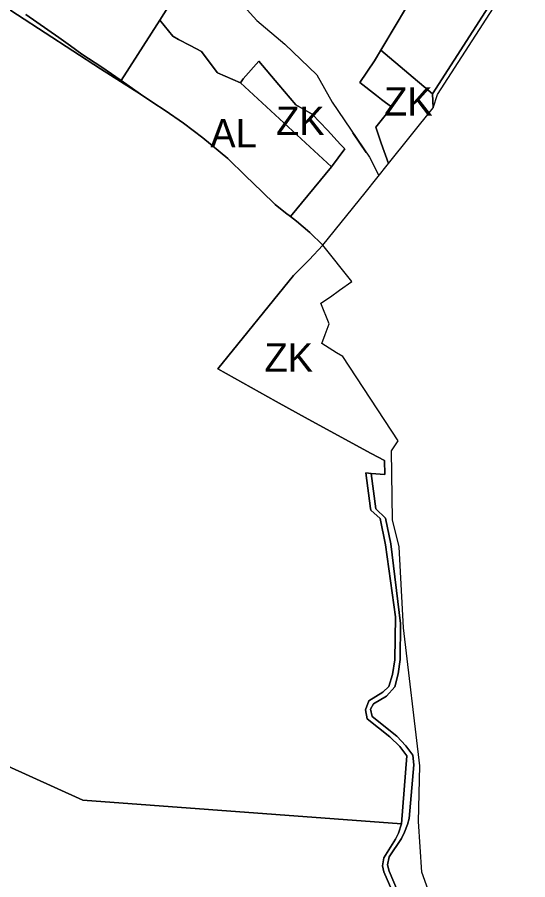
# Model space of a CAD drawing. Extents: x -555509 to -553005, y -1186756 to -1182560.
# Drawn here: x -553655.6 to -553403.9, y -1184464.3 to -1184039.1 of the extents above; entities that cross this region are included whole.
import ezdxf

# ---------------------------------------------------------------- set-up
doc = ezdxf.new("R2010")
doc.units = 0
for name, color, linetype in [('Level 26', 7, 'Continuous'), ('Level 31', 7, 'Continuous'), ('Level 59', 7, 'Continuous'), ('OBRYS_PLOCH', 7, 'Continuous'), ('stav_AL', 7, 'Continuous'), ('stav_AP', 7, 'Continuous'), ('stav_AT', 7, 'Continuous'), ('stav_LU', 7, 'Continuous'), ('stav_ZK', 7, 'Continuous')]:
    doc.layers.add(name, color=color, linetype=linetype)

msp = doc.modelspace()

# ---------------------------------------------------------------- linework, layer by layer
at = {"layer": 'Level 26'}
for p, q in [((-553406.47, -1184007.86), (-553450.78, -1184076.89)), ((-553448.46, -1184077.25), (-553403.9, -1184008.33)), ((-553635.01, -1184049), (-553651.3, -1184037.69)), ((-553629.34, -1184053.18), (-553635.01, -1184049)), ((-553623.65, -1184057.37), (-553629.34, -1184053.18)), ((-553613.84, -1184063.7), (-553623.65, -1184057.37)), ((-553604.27, -1184070.27), (-553613.84, -1184063.7)), ((-553594.78, -1184077.06), (-553604.27, -1184070.27)), ((-553450.78, -1184076.89), (-553450.55, -1184083.82)), ((-553450.55, -1184083.82), (-553448.46, -1184077.25)), ((-553481.08, -1184263.97), (-553483.67, -1184263.73)), ((-553483.67, -1184263.73), (-553481.39, -1184281.24)), ((-553478.81, -1184281.46), (-553481.08, -1184263.97)), ((-553481.39, -1184281.24), (-553481.27, -1184282.11)), ((-553481.27, -1184282.11), (-553476.61, -1184286.29)), ((-553474.02, -1184286.06), (-553478.81, -1184281.46)), ((-553471.33, -1184298.69), (-553474.02, -1184286.06)), ((-553466.62, -1184337.91), (-553471.33, -1184298.69)), ((-553466.78, -1184355.69), (-553466.62, -1184337.91)), ((-553467.85, -1184362.82), (-553466.78, -1184355.69)), ((-553469.45, -1184369.25), (-553467.85, -1184362.82)), ((-553472.44, -1184369.03), (-553475.26, -1184371.91)), ((-553473.59, -1184373.77), (-553469.45, -1184369.25)), ((-553479.88, -1184377.55), (-553473.59, -1184373.77)), ((-553481.34, -1184380.29), (-553479.88, -1184377.55)), ((-553483.93, -1184380.52), (-553483.02, -1184385.06)), ((-553480.62, -1184383.84), (-553481.34, -1184380.29)), ((-553468.4, -1184393.59), (-553480.62, -1184383.84)), ((-553483.02, -1184385.06), (-553471.89, -1184393.9)), ((-553463.96, -1184398.31), (-553468.4, -1184393.59)), ((-553460.53, -1184402.96), (-553463.96, -1184398.31)), ((-553460.01, -1184407.61), (-553460.53, -1184402.96)), ((-553462.37, -1184434.2), (-553460.01, -1184407.61)), ((-553463.22, -1184437.05), (-553462.37, -1184434.2)), ((-553466.21, -1184436.81), (-553467.64, -1184441.35)), ((-553464.67, -1184440.93), (-553463.22, -1184437.05)), ((-553472.14, -1184453.08), (-553466.06, -1184443.95)), ((-553467.64, -1184441.35), (-553469.03, -1184444.37)), ((-553466.06, -1184443.95), (-553464.67, -1184440.93)), ((-553469.03, -1184444.37), (-553474.91, -1184453.48)), ((-553474.91, -1184453.48), (-553475.57, -1184457.4)), ((-553472.99, -1184457.04), (-553472.14, -1184453.08)), ((-553475.57, -1184457.4), (-553474.83, -1184460.49)), ((-553474.83, -1184460.49), (-553470.88, -1184469.53)), ((-553472.26, -1184460.13), (-553472.99, -1184457.04)), ((-553468.09, -1184469.73), (-553472.26, -1184460.13))]:
    msp.add_line(p, q, dxfattribs=at)
for points in [[(-553812.95, -1183975.4), (-553810.12, -1183976.41), (-553758.78, -1183991.72), (-553706.5, -1184011.48), (-553669.19, -1184028.85), (-553614.46, -1184064.51), (-553594.78, -1184077.06)], [(-553476.61, -1184286.29), (-553474.07, -1184299.18), (-553469.17, -1184334.74), (-553469.37, -1184355.92), (-553470.63, -1184363.07), (-553472.44, -1184369.03)], [(-553475.26, -1184371.91), (-553482.31, -1184376.16), (-553483.93, -1184380.52)], [(-553471.89, -1184393.9), (-553466.95, -1184398.58), (-553463.52, -1184403.23), (-553466.21, -1184436.81)]]:
    msp.add_lwpolyline(points, dxfattribs=at)
at = {"layer": 'Level 31'}
for points in [[(-553619.1, -1183937.95), (-553602.57, -1183953.34), (-553597.49, -1183960.12), (-553588.31, -1183980.46), (-553578.28, -1183997.41), (-553569.24, -1184007.58), (-553551.87, -1184024.53), (-553537.46, -1184040.77), (-553523.62, -1184052.35), (-553507.8, -1184067.47), (-553500.32, -1184081.03), (-553481.95, -1184108.14), (-553477.31, -1184117.18)], [(-553483.5, -1184105.78), (-553490.18, -1184096)]]:
    msp.add_lwpolyline(points, dxfattribs=at)
at = {"layer": 'OBRYS_PLOCH'}
for p, q in [((-553406.47, -1184007.86), (-553450.78, -1184076.89)), ((-553450.78, -1184076.89), (-553406.47, -1184007.86)), ((-553448.46, -1184077.25), (-553403.9, -1184008.33)), ((-553580.1, -1184032.43), (-553585.19, -1184040.49)), ((-553585.19, -1184040.49), (-553580.1, -1184032.43)), ((-553479.41, -1184060.51), (-553463.69, -1184034.17)), ((-553463.69, -1184034.17), (-553476.3, -1184055.31)), ((-553635.01, -1184049), (-553651.3, -1184037.69)), ((-553651.3, -1184037.69), (-553635.01, -1184049)), ((-553604.27, -1184070.27), (-553585.19, -1184040.49)), ((-553585.19, -1184040.49), (-553604.27, -1184070.27)), ((-553585.19, -1184040.49), (-553578.84, -1184048.47)), ((-553578.84, -1184048.47), (-553585.19, -1184040.49)), ((-553578.84, -1184048.47), (-553576.02, -1184049.98)), ((-553576.02, -1184049.98), (-553578.84, -1184048.47)), ((-553629.34, -1184053.18), (-553635.01, -1184049)), ((-553635.01, -1184049), (-553629.34, -1184053.18)), ((-553576.02, -1184049.98), (-553570.37, -1184053)), ((-553570.37, -1184053), (-553576.02, -1184049.98)), ((-553623.65, -1184057.37), (-553629.34, -1184053.18)), ((-553629.34, -1184053.18), (-553623.65, -1184057.37)), ((-553570.37, -1184053), (-553564.72, -1184056.02)), ((-553564.72, -1184056.02), (-553570.37, -1184053)), ((-553564.72, -1184056.02), (-553556.93, -1184066.34)), ((-553556.93, -1184066.34), (-553564.72, -1184056.02)), ((-553476.3, -1184055.31), (-553450.78, -1184076.89)), ((-553613.84, -1184063.7), (-553623.65, -1184057.37)), ((-553623.65, -1184057.37), (-553613.84, -1184063.7)), ((-553536.44, -1184060.69), (-553544.14, -1184069.37)), ((-553544.14, -1184069.37), (-553536.44, -1184060.69)), ((-553526.53, -1184072.43), (-553536.44, -1184060.69)), ((-553536.44, -1184060.69), (-553526.53, -1184072.43)), ((-553486.7, -1184071.27), (-553479.41, -1184060.51)), ((-553604.27, -1184070.27), (-553613.84, -1184063.7)), ((-553613.84, -1184063.7), (-553604.27, -1184070.27)), ((-553556.93, -1184066.34), (-553556.8, -1184066.52)), ((-553556.8, -1184066.52), (-553556.93, -1184066.34)), ((-553556.8, -1184066.52), (-553545.55, -1184071.44)), ((-553545.55, -1184071.44), (-553556.8, -1184066.52)), ((-553544.14, -1184069.37), (-553545.55, -1184071.44)), ((-553545.55, -1184071.44), (-553544.14, -1184069.37)), ((-553594.78, -1184077.06), (-553604.27, -1184070.27)), ((-553604.27, -1184070.27), (-553594.78, -1184077.06)), ((-553545.55, -1184071.44), (-553500.71, -1184112.76)), ((-553500.71, -1184112.76), (-553545.55, -1184071.44)), ((-553518.27, -1184082.2), (-553526.53, -1184072.43)), ((-553526.53, -1184072.43), (-553518.27, -1184082.2)), ((-553478.38, -1184077.73), (-553486.7, -1184071.27)), ((-553476.01, -1184079.57), (-553478.38, -1184077.73)), ((-553450.78, -1184076.89), (-553450.55, -1184083.82)), ((-553450.55, -1184083.82), (-553448.46, -1184077.25)), ((-553510.11, -1184086.87), (-553518.27, -1184082.2)), ((-553518.27, -1184082.2), (-553510.11, -1184086.87)), ((-553470.95, -1184083.5), (-553476.01, -1184079.57)), ((-553502.66, -1184094.84), (-553510.11, -1184086.87)), ((-553510.11, -1184086.87), (-553502.66, -1184094.84)), ((-553478.85, -1184093.36), (-553470.95, -1184083.5)), ((-553496.19, -1184101.75), (-553502.66, -1184094.84)), ((-553502.66, -1184094.84), (-553496.19, -1184101.75)), ((-553476.08, -1184101.16), (-553478.85, -1184093.36)), ((-553494.14, -1184103.94), (-553496.19, -1184101.75)), ((-553496.19, -1184101.75), (-553494.14, -1184103.94)), ((-553472.51, -1184111.2), (-553476.08, -1184101.16)), ((-553500.71, -1184112.76), (-553494.14, -1184103.94)), ((-553494.14, -1184103.94), (-553500.71, -1184112.76)), ((-553484.09, -1184125.63), (-553472.51, -1184111.2)), ((-553500.71, -1184112.76), (-553520.93, -1184137.34)), ((-553520.93, -1184137.34), (-553500.71, -1184112.76)), ((-553504.87, -1184151.41), (-553484.09, -1184125.63)), ((-553520.93, -1184137.34), (-553517.9, -1184139.66)), ((-553517.9, -1184139.66), (-553520.93, -1184137.34)), ((-553517.9, -1184139.66), (-553511.28, -1184145.17)), ((-553511.28, -1184145.17), (-553517.9, -1184139.66)), ((-553511.28, -1184145.17), (-553504.87, -1184151.41)), ((-553504.87, -1184151.41), (-553511.28, -1184145.17)), ((-553481.08, -1184263.97), (-553483.67, -1184263.73)), ((-553483.67, -1184263.73), (-553481.39, -1184281.24)), ((-553481.39, -1184281.24), (-553483.67, -1184263.73)), ((-553483.67, -1184263.73), (-553481.08, -1184263.97)), ((-553481.08, -1184263.97), (-553478.81, -1184281.46)), ((-553478.81, -1184281.46), (-553481.08, -1184263.97)), ((-553481.39, -1184281.24), (-553481.27, -1184282.11)), ((-553481.27, -1184282.11), (-553481.39, -1184281.24)), ((-553481.27, -1184282.11), (-553476.61, -1184286.29)), ((-553476.61, -1184286.29), (-553481.27, -1184282.11)), ((-553478.81, -1184281.46), (-553474.02, -1184286.06)), ((-553474.02, -1184286.06), (-553478.81, -1184281.46)), ((-553474.02, -1184286.06), (-553471.33, -1184298.69)), ((-553471.33, -1184298.69), (-553474.02, -1184286.06)), ((-553471.33, -1184298.69), (-553466.62, -1184337.91)), ((-553466.62, -1184337.91), (-553471.33, -1184298.69)), ((-553466.62, -1184337.91), (-553466.78, -1184355.69)), ((-553466.78, -1184355.69), (-553466.62, -1184337.91)), ((-553466.78, -1184355.69), (-553467.85, -1184362.82)), ((-553467.85, -1184362.82), (-553466.78, -1184355.69)), ((-553467.85, -1184362.82), (-553469.45, -1184369.25)), ((-553469.45, -1184369.25), (-553467.85, -1184362.82)), ((-553472.44, -1184369.03), (-553475.26, -1184371.91)), ((-553475.26, -1184371.91), (-553472.44, -1184369.03)), ((-553469.45, -1184369.25), (-553473.59, -1184373.77)), ((-553473.59, -1184373.77), (-553469.45, -1184369.25)), ((-553473.59, -1184373.77), (-553479.88, -1184377.55)), ((-553479.88, -1184377.55), (-553473.59, -1184373.77)), ((-553479.88, -1184377.55), (-553481.34, -1184380.29)), ((-553481.34, -1184380.29), (-553479.88, -1184377.55)), ((-553483.93, -1184380.52), (-553483.02, -1184385.06)), ((-553483.02, -1184385.06), (-553483.93, -1184380.52)), ((-553481.34, -1184380.29), (-553480.62, -1184383.84)), ((-553480.62, -1184383.84), (-553481.34, -1184380.29)), ((-553480.62, -1184383.84), (-553468.4, -1184393.59)), ((-553468.4, -1184393.59), (-553480.62, -1184383.84)), ((-553483.02, -1184385.06), (-553471.89, -1184393.9)), ((-553471.89, -1184393.9), (-553483.02, -1184385.06)), ((-553468.4, -1184393.59), (-553463.96, -1184398.31)), ((-553463.96, -1184398.31), (-553468.4, -1184393.59)), ((-553463.96, -1184398.31), (-553460.53, -1184402.96)), ((-553460.53, -1184402.96), (-553463.96, -1184398.31)), ((-553460.53, -1184402.96), (-553460.01, -1184407.61)), ((-553460.01, -1184407.61), (-553460.53, -1184402.96)), ((-553460.01, -1184407.61), (-553462.37, -1184434.2)), ((-553462.37, -1184434.2), (-553460.01, -1184407.61)), ((-553466.21, -1184436.81), (-553623.25, -1184425.04)), ((-553623.25, -1184425.04), (-553466.21, -1184436.81)), ((-553462.37, -1184434.2), (-553463.22, -1184437.05)), ((-553463.22, -1184437.05), (-553462.37, -1184434.2)), ((-553466.21, -1184436.81), (-553467.64, -1184441.35)), ((-553467.64, -1184441.35), (-553466.21, -1184436.81)), ((-553463.22, -1184437.05), (-553464.67, -1184440.93)), ((-553464.67, -1184440.93), (-553463.22, -1184437.05)), ((-553466.06, -1184443.95), (-553472.14, -1184453.08)), ((-553472.14, -1184453.08), (-553466.06, -1184443.95)), ((-553467.64, -1184441.35), (-553469.03, -1184444.37)), ((-553469.03, -1184444.37), (-553467.64, -1184441.35)), ((-553464.67, -1184440.93), (-553466.06, -1184443.95)), ((-553466.06, -1184443.95), (-553464.67, -1184440.93)), ((-553469.03, -1184444.37), (-553474.91, -1184453.48)), ((-553474.91, -1184453.48), (-553469.03, -1184444.37)), ((-553474.91, -1184453.48), (-553475.57, -1184457.4)), ((-553475.57, -1184457.4), (-553474.91, -1184453.48)), ((-553472.14, -1184453.08), (-553472.99, -1184457.04)), ((-553472.99, -1184457.04), (-553472.14, -1184453.08)), ((-553475.57, -1184457.4), (-553474.83, -1184460.49)), ((-553474.83, -1184460.49), (-553475.57, -1184457.4)), ((-553474.83, -1184460.49), (-553470.88, -1184469.53)), ((-553470.88, -1184469.53), (-553474.83, -1184460.49)), ((-553472.99, -1184457.04), (-553472.26, -1184460.13)), ((-553472.26, -1184460.13), (-553472.99, -1184457.04)), ((-553472.26, -1184460.13), (-553468.09, -1184469.73)), ((-553468.09, -1184469.73), (-553472.26, -1184460.13))]:
    msp.add_line(p, q, dxfattribs=at)
for points in [[(-553812.95, -1183975.4), (-553810.12, -1183976.41), (-553758.78, -1183991.72), (-553706.5, -1184011.48), (-553669.19, -1184028.85), (-553614.46, -1184064.51), (-553594.78, -1184077.06)], [(-553594.78, -1184077.06), (-553614.46, -1184064.51), (-553669.19, -1184028.85), (-553706.5, -1184011.48), (-553758.78, -1183991.72), (-553810.12, -1183976.41), (-553812.95, -1183975.4)], [(-553472.51, -1184111.2), (-553450.55, -1184083.82), (-553450.78, -1184076.89), (-553476.3, -1184055.31), (-553479.41, -1184060.51), (-553486.7, -1184071.27), (-553478.38, -1184077.73), (-553476.01, -1184079.57), (-553470.95, -1184083.5), (-553478.85, -1184093.36), (-553476.08, -1184101.16), (-553472.51, -1184111.2)], [(-553535.04, -1184125.06), (-553543.02, -1184117.21), (-553551.81, -1184108.81), (-553564.01, -1184098.48), (-553573.62, -1184091.32), (-553582.67, -1184085.08), (-553588.7, -1184081.04), (-553594.78, -1184077.06)], [(-553594.78, -1184077.06), (-553588.7, -1184081.04), (-553582.67, -1184085.08), (-553573.62, -1184091.32), (-553564.01, -1184098.48), (-553551.81, -1184108.81), (-553543.02, -1184117.21), (-553535.04, -1184125.06)], [(-553520.93, -1184137.34), (-553523.28, -1184135.5), (-553528.43, -1184131.48), (-553535.04, -1184125.06)], [(-553535.04, -1184125.06), (-553528.43, -1184131.48), (-553523.28, -1184135.5), (-553520.93, -1184137.34)], [(-553504.87, -1184151.41), (-553511.7, -1184158.61), (-553515.54, -1184162.66), (-553519.34, -1184166.39)], [(-553519.34, -1184166.39), (-553515.54, -1184162.66), (-553511.7, -1184158.61), (-553504.87, -1184151.41)], [(-553444.75, -1184492.37), (-553456.19, -1184460.56), (-553457.68, -1184435.54), (-553457.06, -1184408.09), (-553465.17, -1184340.04), (-553467.28, -1184300.23), (-553470.62, -1184286.8), (-553471.04, -1184252.85), (-553467.8, -1184248), (-553495.13, -1184206.36), (-553498.14, -1184204.48), (-553505.38, -1184199.98), (-553503.8, -1184195.45), (-553501.83, -1184190.23), (-553505.83, -1184180.04), (-553501.18, -1184176.88), (-553496.76, -1184173.61), (-553490.69, -1184169.42), (-553504.87, -1184151.41)], [(-553519.34, -1184166.39), (-553556.68, -1184212.5), (-553527.84, -1184228.51)], [(-553527.84, -1184228.51), (-553556.68, -1184212.5), (-553519.34, -1184166.39)], [(-553527.84, -1184228.51), (-553512.1, -1184237.25), (-553481.05, -1184254.16)], [(-553481.05, -1184254.16), (-553512.1, -1184237.25), (-553527.84, -1184228.51)], [(-553481.05, -1184254.16), (-553474.48, -1184257.57), (-553474.36, -1184264.6), (-553481.08, -1184263.97)], [(-553481.08, -1184263.97), (-553474.36, -1184264.6), (-553474.48, -1184257.57), (-553481.05, -1184254.16)], [(-553476.61, -1184286.29), (-553474.07, -1184299.18), (-553469.17, -1184334.74), (-553469.37, -1184355.92), (-553470.63, -1184363.07), (-553472.44, -1184369.03)], [(-553472.44, -1184369.03), (-553470.63, -1184363.07), (-553469.37, -1184355.92), (-553469.17, -1184334.74), (-553474.07, -1184299.18), (-553476.61, -1184286.29)], [(-553623.25, -1184425.04), (-553764.35, -1184361.11), (-553775.07, -1184356.26), (-553829.38, -1184392.78)], [(-553829.38, -1184392.78), (-553775.07, -1184356.26), (-553764.35, -1184361.11), (-553623.25, -1184425.04)], [(-553475.26, -1184371.91), (-553482.31, -1184376.16), (-553483.93, -1184380.52)], [(-553483.93, -1184380.52), (-553482.31, -1184376.16), (-553475.26, -1184371.91)], [(-553471.89, -1184393.9), (-553466.95, -1184398.58), (-553463.52, -1184403.23), (-553466.21, -1184436.81)], [(-553466.21, -1184436.81), (-553463.52, -1184403.23), (-553466.95, -1184398.58), (-553471.89, -1184393.9)]]:
    msp.add_lwpolyline(points, dxfattribs=at)
at = {"layer": 'stav_AL'}
for p, q in [((-553585.19, -1184040.49), (-553604.27, -1184070.27)), ((-553578.84, -1184048.47), (-553585.19, -1184040.49)), ((-553576.02, -1184049.98), (-553578.84, -1184048.47)), ((-553570.37, -1184053), (-553576.02, -1184049.98)), ((-553564.72, -1184056.02), (-553570.37, -1184053)), ((-553556.93, -1184066.34), (-553564.72, -1184056.02)), ((-553556.8, -1184066.52), (-553556.93, -1184066.34)), ((-553545.55, -1184071.44), (-553556.8, -1184066.52)), ((-553604.27, -1184070.27), (-553594.78, -1184077.06)), ((-553500.71, -1184112.76), (-553545.55, -1184071.44)), ((-553520.93, -1184137.34), (-553500.71, -1184112.76))]:
    msp.add_line(p, q, dxfattribs=at)
for points in [[(-553594.78, -1184077.06), (-553588.7, -1184081.04), (-553582.67, -1184085.08), (-553573.62, -1184091.32), (-553564.01, -1184098.48), (-553551.81, -1184108.81), (-553543.02, -1184117.21), (-553535.04, -1184125.06)], [(-553535.04, -1184125.06), (-553528.43, -1184131.48), (-553523.28, -1184135.5), (-553520.93, -1184137.34)]]:
    msp.add_lwpolyline(points, dxfattribs=at)
at = {"layer": 'stav_AP'}
for p, q in [((-553450.78, -1184076.89), (-553406.47, -1184007.86)), ((-553585.19, -1184040.49), (-553580.1, -1184032.43)), ((-553463.69, -1184034.17), (-553476.3, -1184055.31)), ((-553651.3, -1184037.69), (-553635.01, -1184049)), ((-553604.27, -1184070.27), (-553585.19, -1184040.49)), ((-553635.01, -1184049), (-553629.34, -1184053.18)), ((-553629.34, -1184053.18), (-553623.65, -1184057.37)), ((-553476.3, -1184055.31), (-553450.78, -1184076.89)), ((-553623.65, -1184057.37), (-553613.84, -1184063.7)), ((-553613.84, -1184063.7), (-553604.27, -1184070.27)), ((-553517.9, -1184139.66), (-553520.93, -1184137.34)), ((-553511.28, -1184145.17), (-553517.9, -1184139.66)), ((-553504.87, -1184151.41), (-553511.28, -1184145.17)), ((-553481.39, -1184281.24), (-553483.67, -1184263.73)), ((-553483.67, -1184263.73), (-553481.08, -1184263.97)), ((-553481.27, -1184282.11), (-553481.39, -1184281.24)), ((-553476.61, -1184286.29), (-553481.27, -1184282.11)), ((-553475.26, -1184371.91), (-553472.44, -1184369.03)), ((-553483.02, -1184385.06), (-553483.93, -1184380.52)), ((-553471.89, -1184393.9), (-553483.02, -1184385.06)), ((-553623.25, -1184425.04), (-553466.21, -1184436.81))]:
    msp.add_line(p, q, dxfattribs=at)
for points in [[(-553594.78, -1184077.06), (-553614.46, -1184064.51), (-553669.19, -1184028.85), (-553706.5, -1184011.48), (-553758.78, -1183991.72), (-553810.12, -1183976.41), (-553812.95, -1183975.4)], [(-553535.04, -1184125.06), (-553543.02, -1184117.21), (-553551.81, -1184108.81), (-553564.01, -1184098.48), (-553573.62, -1184091.32), (-553582.67, -1184085.08), (-553588.7, -1184081.04), (-553594.78, -1184077.06)], [(-553520.93, -1184137.34), (-553523.28, -1184135.5), (-553528.43, -1184131.48), (-553535.04, -1184125.06)], [(-553519.34, -1184166.39), (-553515.54, -1184162.66), (-553511.7, -1184158.61), (-553504.87, -1184151.41)], [(-553527.84, -1184228.51), (-553556.68, -1184212.5), (-553519.34, -1184166.39)], [(-553481.05, -1184254.16), (-553512.1, -1184237.25), (-553527.84, -1184228.51)], [(-553481.08, -1184263.97), (-553474.36, -1184264.6), (-553474.48, -1184257.57), (-553481.05, -1184254.16)], [(-553472.44, -1184369.03), (-553470.63, -1184363.07), (-553469.37, -1184355.92), (-553469.17, -1184334.74), (-553474.07, -1184299.18), (-553476.61, -1184286.29)], [(-553829.38, -1184392.78), (-553775.07, -1184356.26), (-553764.35, -1184361.11), (-553623.25, -1184425.04)], [(-553483.93, -1184380.52), (-553482.31, -1184376.16), (-553475.26, -1184371.91)], [(-553466.21, -1184436.81), (-553463.52, -1184403.23), (-553466.95, -1184398.58), (-553471.89, -1184393.9)]]:
    msp.add_lwpolyline(points, dxfattribs=at)
at = {"layer": 'stav_AT'}
for p, q in [((-553466.21, -1184436.81), (-553623.25, -1184425.04)), ((-553467.64, -1184441.35), (-553466.21, -1184436.81)), ((-553469.03, -1184444.37), (-553467.64, -1184441.35)), ((-553474.91, -1184453.48), (-553469.03, -1184444.37)), ((-553475.57, -1184457.4), (-553474.91, -1184453.48)), ((-553474.83, -1184460.49), (-553475.57, -1184457.4)), ((-553470.88, -1184469.53), (-553474.83, -1184460.49))]:
    msp.add_line(p, q, dxfattribs=at)
msp.add_lwpolyline([(-553623.25, -1184425.04), (-553764.35, -1184361.11), (-553775.07, -1184356.26), (-553829.38, -1184392.78)], dxfattribs=at)
at = {"layer": 'stav_LU'}
for p, q in [((-553580.1, -1184032.43), (-553585.19, -1184040.49)), ((-553479.41, -1184060.51), (-553463.69, -1184034.17)), ((-553585.19, -1184040.49), (-553578.84, -1184048.47)), ((-553578.84, -1184048.47), (-553576.02, -1184049.98)), ((-553576.02, -1184049.98), (-553570.37, -1184053)), ((-553570.37, -1184053), (-553564.72, -1184056.02)), ((-553564.72, -1184056.02), (-553556.93, -1184066.34)), ((-553544.14, -1184069.37), (-553536.44, -1184060.69)), ((-553536.44, -1184060.69), (-553526.53, -1184072.43)), ((-553486.7, -1184071.27), (-553479.41, -1184060.51)), ((-553556.93, -1184066.34), (-553556.8, -1184066.52)), ((-553556.8, -1184066.52), (-553545.55, -1184071.44)), ((-553545.55, -1184071.44), (-553544.14, -1184069.37)), ((-553526.53, -1184072.43), (-553518.27, -1184082.2)), ((-553478.38, -1184077.73), (-553486.7, -1184071.27)), ((-553476.01, -1184079.57), (-553478.38, -1184077.73)), ((-553518.27, -1184082.2), (-553510.11, -1184086.87)), ((-553470.95, -1184083.5), (-553476.01, -1184079.57)), ((-553510.11, -1184086.87), (-553502.66, -1184094.84)), ((-553478.85, -1184093.36), (-553470.95, -1184083.5)), ((-553502.66, -1184094.84), (-553496.19, -1184101.75)), ((-553476.08, -1184101.16), (-553478.85, -1184093.36)), ((-553496.19, -1184101.75), (-553494.14, -1184103.94)), ((-553472.51, -1184111.2), (-553476.08, -1184101.16)), ((-553494.14, -1184103.94), (-553500.71, -1184112.76)), ((-553484.09, -1184125.63), (-553472.51, -1184111.2)), ((-553500.71, -1184112.76), (-553520.93, -1184137.34)), ((-553504.87, -1184151.41), (-553484.09, -1184125.63)), ((-553520.93, -1184137.34), (-553517.9, -1184139.66)), ((-553517.9, -1184139.66), (-553511.28, -1184145.17)), ((-553511.28, -1184145.17), (-553504.87, -1184151.41))]:
    msp.add_line(p, q, dxfattribs=at)
at = {"layer": 'stav_ZK'}
for p, q in [((-553536.44, -1184060.69), (-553544.14, -1184069.37)), ((-553526.53, -1184072.43), (-553536.44, -1184060.69)), ((-553544.14, -1184069.37), (-553545.55, -1184071.44)), ((-553545.55, -1184071.44), (-553500.71, -1184112.76)), ((-553518.27, -1184082.2), (-553526.53, -1184072.43)), ((-553510.11, -1184086.87), (-553518.27, -1184082.2)), ((-553502.66, -1184094.84), (-553510.11, -1184086.87)), ((-553496.19, -1184101.75), (-553502.66, -1184094.84)), ((-553494.14, -1184103.94), (-553496.19, -1184101.75)), ((-553500.71, -1184112.76), (-553494.14, -1184103.94)), ((-553481.08, -1184263.97), (-553478.81, -1184281.46)), ((-553478.81, -1184281.46), (-553474.02, -1184286.06)), ((-553474.02, -1184286.06), (-553471.33, -1184298.69)), ((-553471.33, -1184298.69), (-553466.62, -1184337.91)), ((-553466.62, -1184337.91), (-553466.78, -1184355.69)), ((-553466.78, -1184355.69), (-553467.85, -1184362.82)), ((-553467.85, -1184362.82), (-553469.45, -1184369.25)), ((-553469.45, -1184369.25), (-553473.59, -1184373.77)), ((-553473.59, -1184373.77), (-553479.88, -1184377.55)), ((-553479.88, -1184377.55), (-553481.34, -1184380.29)), ((-553481.34, -1184380.29), (-553480.62, -1184383.84)), ((-553480.62, -1184383.84), (-553468.4, -1184393.59)), ((-553468.4, -1184393.59), (-553463.96, -1184398.31)), ((-553463.96, -1184398.31), (-553460.53, -1184402.96)), ((-553460.53, -1184402.96), (-553460.01, -1184407.61)), ((-553460.01, -1184407.61), (-553462.37, -1184434.2)), ((-553462.37, -1184434.2), (-553463.22, -1184437.05)), ((-553463.22, -1184437.05), (-553464.67, -1184440.93)), ((-553466.06, -1184443.95), (-553472.14, -1184453.08)), ((-553464.67, -1184440.93), (-553466.06, -1184443.95)), ((-553472.14, -1184453.08), (-553472.99, -1184457.04)), ((-553472.99, -1184457.04), (-553472.26, -1184460.13)), ((-553472.26, -1184460.13), (-553468.09, -1184469.73))]:
    msp.add_line(p, q, dxfattribs=at)
for points in [[(-553472.51, -1184111.2), (-553450.55, -1184083.82), (-553450.78, -1184076.89), (-553476.3, -1184055.31), (-553479.41, -1184060.51), (-553486.7, -1184071.27), (-553478.38, -1184077.73), (-553476.01, -1184079.57), (-553470.95, -1184083.5), (-553478.85, -1184093.36), (-553476.08, -1184101.16), (-553472.51, -1184111.2)], [(-553504.87, -1184151.41), (-553511.7, -1184158.61), (-553515.54, -1184162.66), (-553519.34, -1184166.39)], [(-553444.75, -1184492.37), (-553456.19, -1184460.56), (-553457.68, -1184435.54), (-553457.06, -1184408.09), (-553465.17, -1184340.04), (-553467.28, -1184300.23), (-553470.62, -1184286.8), (-553471.04, -1184252.85), (-553467.8, -1184248), (-553495.13, -1184206.36), (-553498.14, -1184204.48), (-553505.38, -1184199.98), (-553503.8, -1184195.45), (-553501.83, -1184190.23), (-553505.83, -1184180.04), (-553501.18, -1184176.88), (-553496.76, -1184173.61), (-553490.69, -1184169.42), (-553504.87, -1184151.41)], [(-553519.34, -1184166.39), (-553556.68, -1184212.5), (-553527.84, -1184228.51)], [(-553527.84, -1184228.51), (-553512.1, -1184237.25), (-553481.05, -1184254.16)], [(-553481.05, -1184254.16), (-553474.48, -1184257.57), (-553474.36, -1184264.6), (-553481.08, -1184263.97)]]:
    msp.add_lwpolyline(points, dxfattribs=at)

# ---------------------------------------------------------------- texts
at = {"layer": 'Level 59'}
for s, p in [('ZK', (-553474.69, -1184087.6)), ('ZK', (-553527.98, -1184097.15)), ('AL', (-553560.36, -1184103.3)), ('ZK', (-553533.67, -1184213.84))]:
    msp.add_text(s, height=14, dxfattribs=at).set_placement(p)

doc.saveas('drawing.dxf')
